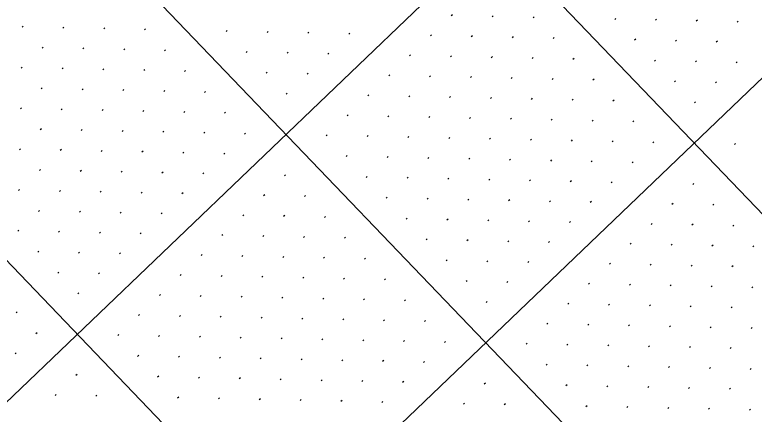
# Model space of a CAD drawing. Extents: x 2148987 to 2151117, y 142806 to 144993.
# Drawn here: x 2149998.4 to 2150126.4, y 144012.7 to 144081.9 of the extents above; entities that cross this region are included whole.
import ezdxf

# ---------------------------------------------------------------- set-up
doc = ezdxf.new("R2010")
doc.units = 0
doc.layers.add('PR_PIER_PH3', color=7, linetype='Continuous')
doc.layers.add('SHT_Profile_Grid_Minor', color=7, linetype='Continuous')

msp = doc.modelspace()

# ---------------------------------------------------------------- linework, layer by layer
at = {"layer": 'PR_PIER_PH3'}
for p, q in [((2150469.54, 144467.67), (2149332.4, 143377.92)), ((2150504.13, 144431.57), (2149367, 143341.82)), ((2149839.3, 144348.47), (2150161.04, 144012.74)), ((2149803.2, 144313.87), (2150124.94, 143978.15)), ((2149767.1, 144279.28), (2150113.05, 143918.28))]:
    msp.add_line(p, q, dxfattribs=at)
at = {"layer": 'SHT_Profile_Grid_Minor'}
for p, q in [((2150074.19, 144081.87), (2150074.01, 144081.69)), ((2150081.26, 144081.72), (2150081.08, 144081.54)), ((2150088.33, 144081.57), (2150088.15, 144081.39)), ((2150102.47, 144081.27), (2150102.29, 144081.09)), ((2150109.54, 144081.12), (2150109.35, 144080.94)), ((2150116.6, 144080.96), (2150116.42, 144080.79)), ((2150123.67, 144080.81), (2150123.49, 144080.64)), ((2149999.88, 144079.91), (2149999.7, 144079.74)), ((2150006.95, 144079.76), (2150006.77, 144079.59)), ((2150014.02, 144079.61), (2150013.84, 144079.44)), ((2150021.09, 144079.46), (2150020.91, 144079.29)), ((2150035.23, 144079.16), (2150035.05, 144078.99)), ((2150042.3, 144079.01), (2150042.12, 144078.84)), ((2150049.37, 144078.86), (2150049.19, 144078.69)), ((2150056.44, 144078.71), (2150056.26, 144078.54)), ((2150070.58, 144078.41), (2150070.4, 144078.23)), ((2150077.65, 144078.26), (2150077.47, 144078.08)), ((2150084.72, 144078.11), (2150084.54, 144077.93)), ((2150091.79, 144077.96), (2150091.61, 144077.78)), ((2150105.93, 144077.66), (2150105.74, 144077.48)), ((2150112.99, 144077.51), (2150112.81, 144077.33)), ((2150120.06, 144077.35), (2150119.88, 144077.18)), ((2150003.34, 144076.3), (2150003.16, 144076.13)), ((2150010.41, 144076.15), (2150010.23, 144075.98)), ((2150017.48, 144076), (2150017.3, 144075.83)), ((2150024.55, 144075.85), (2150024.37, 144075.68)), ((2150038.69, 144075.55), (2150038.51, 144075.38)), ((2150045.76, 144075.4), (2150045.58, 144075.23)), ((2150052.83, 144075.25), (2150052.65, 144075.08)), ((2150066.97, 144074.95), (2150066.79, 144074.78)), ((2150074.04, 144074.8), (2150073.86, 144074.62)), ((2150081.11, 144074.65), (2150080.93, 144074.47)), ((2150088.18, 144074.5), (2150088, 144074.32)), ((2150095.25, 144074.35), (2150095.07, 144074.17)), ((2150109.38, 144074.05), (2150109.2, 144073.87)), ((2150116.45, 144073.9), (2150116.27, 144073.72)), ((2150123.52, 144073.74), (2150123.34, 144073.57)), ((2149999.73, 144072.84), (2149999.55, 144072.67)), ((2150006.8, 144072.69), (2150006.62, 144072.52)), ((2150013.87, 144072.54), (2150013.69, 144072.37)), ((2150020.94, 144072.39), (2150020.76, 144072.22)), ((2150028.01, 144072.24), (2150027.83, 144072.07)), ((2150042.15, 144071.94), (2150041.97, 144071.77)), ((2150049.22, 144071.79), (2150049.04, 144071.62)), ((2150063.36, 144071.49), (2150063.18, 144071.32)), ((2150070.43, 144071.34), (2150070.25, 144071.17)), ((2150077.5, 144071.19), (2150077.32, 144071.01)), ((2150084.57, 144071.04), (2150084.39, 144070.86)), ((2150091.64, 144070.89), (2150091.46, 144070.71)), ((2150098.71, 144070.74), (2150098.52, 144070.56)), ((2150112.84, 144070.44), (2150112.66, 144070.26)), ((2150119.91, 144070.29), (2150119.73, 144070.11)), ((2150003.19, 144069.23), (2150003.01, 144069.06)), ((2150010.26, 144069.08), (2150010.08, 144068.91)), ((2150017.33, 144068.93), (2150017.15, 144068.76)), ((2150024.4, 144068.78), (2150024.22, 144068.61)), ((2150031.47, 144068.63), (2150031.29, 144068.46)), ((2150045.61, 144068.33), (2150045.43, 144068.16)), ((2150059.75, 144068.03), (2150059.57, 144067.86)), ((2150066.82, 144067.88), (2150066.64, 144067.71)), ((2150073.89, 144067.73), (2150073.71, 144067.56)), ((2150080.96, 144067.58), (2150080.78, 144067.4)), ((2150088.03, 144067.43), (2150087.85, 144067.25)), ((2150095.1, 144067.28), (2150094.92, 144067.1)), ((2150102.17, 144067.13), (2150101.98, 144066.95)), ((2150116.3, 144066.83), (2150116.12, 144066.65)), ((2149999.58, 144065.77), (2149999.4, 144065.6)), ((2150006.65, 144065.62), (2150006.47, 144065.45)), ((2150013.72, 144065.47), (2150013.54, 144065.3)), ((2150020.79, 144065.32), (2150020.61, 144065.15)), ((2150027.86, 144065.17), (2150027.68, 144065)), ((2150034.93, 144065.02), (2150034.75, 144064.85)), ((2150056.14, 144064.57), (2150055.96, 144064.4)), ((2150063.21, 144064.42), (2150063.03, 144064.25)), ((2150070.28, 144064.27), (2150070.1, 144064.1)), ((2150077.35, 144064.12), (2150077.17, 144063.95)), ((2150084.42, 144063.97), (2150084.24, 144063.79)), ((2150091.49, 144063.82), (2150091.31, 144063.64)), ((2150098.56, 144063.67), (2150098.37, 144063.49)), ((2150105.62, 144063.52), (2150105.44, 144063.34)), ((2150003.04, 144062.16), (2150002.86, 144061.99)), ((2150010.11, 144062.01), (2150009.93, 144061.84)), ((2150017.18, 144061.86), (2150017, 144061.69)), ((2150024.25, 144061.71), (2150024.07, 144061.54)), ((2150031.32, 144061.56), (2150031.14, 144061.39)), ((2150038.39, 144061.41), (2150038.21, 144061.24)), ((2150052.53, 144061.11), (2150052.35, 144060.94)), ((2150059.6, 144060.96), (2150059.42, 144060.79)), ((2150066.67, 144060.81), (2150066.49, 144060.64)), ((2150073.74, 144060.66), (2150073.56, 144060.49)), ((2150080.81, 144060.51), (2150080.63, 144060.34)), ((2150087.88, 144060.36), (2150087.7, 144060.18)), ((2150094.95, 144060.21), (2150094.76, 144060.03)), ((2150102.01, 144060.06), (2150101.83, 144059.88)), ((2150109.08, 144059.91), (2150108.9, 144059.73)), ((2150123.22, 144059.61), (2150123.04, 144059.43)), ((2149999.43, 144058.7), (2149999.25, 144058.53)), ((2150006.5, 144058.55), (2150006.32, 144058.38)), ((2150013.57, 144058.4), (2150013.39, 144058.23)), ((2150020.64, 144058.25), (2150020.46, 144058.08)), ((2150027.71, 144058.1), (2150027.53, 144057.93)), ((2150034.78, 144057.95), (2150034.6, 144057.78)), ((2150055.99, 144057.5), (2150055.81, 144057.33)), ((2150063.06, 144057.35), (2150062.88, 144057.18)), ((2150070.13, 144057.2), (2150069.95, 144057.03)), ((2150077.2, 144057.05), (2150077.02, 144056.88)), ((2150084.27, 144056.9), (2150084.09, 144056.73)), ((2150091.34, 144056.75), (2150091.15, 144056.57)), ((2150098.4, 144056.6), (2150098.22, 144056.42)), ((2150105.47, 144056.45), (2150105.29, 144056.27)), ((2150002.89, 144055.09), (2150002.71, 144054.92)), ((2150009.96, 144054.94), (2150009.78, 144054.77)), ((2150017.03, 144054.79), (2150016.85, 144054.62)), ((2150024.1, 144054.64), (2150023.92, 144054.47)), ((2150031.17, 144054.49), (2150030.99, 144054.32)), ((2150045.31, 144054.19), (2150045.13, 144054.02)), ((2150059.45, 144053.89), (2150059.27, 144053.72)), ((2150066.52, 144053.74), (2150066.34, 144053.57)), ((2150073.59, 144053.59), (2150073.41, 144053.42)), ((2150080.66, 144053.44), (2150080.48, 144053.27)), ((2150087.73, 144053.29), (2150087.54, 144053.12)), ((2150094.79, 144053.14), (2150094.61, 144052.97)), ((2150101.86, 144052.99), (2150101.68, 144052.81)), ((2150116, 144052.69), (2150115.82, 144052.51)), ((2149999.28, 144051.63), (2149999.1, 144051.46)), ((2150006.35, 144051.48), (2150006.17, 144051.31)), ((2150013.42, 144051.33), (2150013.24, 144051.16)), ((2150020.49, 144051.18), (2150020.31, 144051.01)), ((2150027.56, 144051.03), (2150027.38, 144050.86)), ((2150041.7, 144050.73), (2150041.52, 144050.56)), ((2150048.77, 144050.58), (2150048.59, 144050.41)), ((2150062.91, 144050.28), (2150062.73, 144050.11)), ((2150069.98, 144050.13), (2150069.8, 144049.96)), ((2150077.05, 144049.98), (2150076.87, 144049.81)), ((2150084.12, 144049.83), (2150083.93, 144049.66)), ((2150091.18, 144049.68), (2150091, 144049.51)), ((2150098.25, 144049.53), (2150098.07, 144049.36)), ((2150112.39, 144049.23), (2150112.21, 144049.05)), ((2150119.46, 144049.08), (2150119.28, 144048.9)), ((2150002.74, 144048.02), (2150002.56, 144047.85)), ((2150009.81, 144047.87), (2150009.63, 144047.7)), ((2150016.88, 144047.72), (2150016.7, 144047.55)), ((2150023.95, 144047.57), (2150023.77, 144047.4)), ((2150038.09, 144047.27), (2150037.91, 144047.1)), ((2150045.16, 144047.12), (2150044.98, 144046.95)), ((2150052.23, 144046.97), (2150052.05, 144046.8)), ((2150066.37, 144046.67), (2150066.19, 144046.5)), ((2150073.44, 144046.52), (2150073.26, 144046.35)), ((2150080.51, 144046.37), (2150080.32, 144046.2)), ((2150087.57, 144046.22), (2150087.39, 144046.05)), ((2150094.64, 144046.07), (2150094.46, 144045.9)), ((2150108.78, 144045.77), (2150108.6, 144045.59)), ((2150115.85, 144045.62), (2150115.67, 144045.44)), ((2150122.92, 144045.47), (2150122.74, 144045.29)), ((2149999.13, 144044.56), (2149998.95, 144044.39)), ((2150006.2, 144044.41), (2150006.02, 144044.24)), ((2150013.27, 144044.26), (2150013.09, 144044.09)), ((2150020.34, 144044.11), (2150020.16, 144043.94)), ((2150034.48, 144043.81), (2150034.3, 144043.64)), ((2150041.55, 144043.66), (2150041.37, 144043.49)), ((2150048.62, 144043.51), (2150048.44, 144043.34)), ((2150055.69, 144043.36), (2150055.51, 144043.19)), ((2150069.83, 144043.06), (2150069.65, 144042.89)), ((2150076.9, 144042.91), (2150076.71, 144042.74)), ((2150083.96, 144042.76), (2150083.78, 144042.59)), ((2150091.03, 144042.61), (2150090.85, 144042.44)), ((2150105.17, 144042.31), (2150104.99, 144042.14)), ((2150112.24, 144042.16), (2150112.06, 144041.98)), ((2150119.31, 144042.01), (2150119.13, 144041.83)), ((2150126.38, 144041.86), (2150126.2, 144041.68)), ((2150002.59, 144040.95), (2150002.41, 144040.78)), ((2150009.66, 144040.8), (2150009.48, 144040.63)), ((2150016.73, 144040.65), (2150016.55, 144040.48)), ((2150030.87, 144040.35), (2150030.69, 144040.18)), ((2150037.94, 144040.2), (2150037.76, 144040.03)), ((2150045.01, 144040.05), (2150044.83, 144039.88)), ((2150052.08, 144039.9), (2150051.9, 144039.73)), ((2150059.15, 144039.75), (2150058.97, 144039.58)), ((2150073.29, 144039.45), (2150073.1, 144039.28)), ((2150080.35, 144039.3), (2150080.17, 144039.13)), ((2150087.42, 144039.15), (2150087.24, 144038.98)), ((2150101.56, 144038.85), (2150101.38, 144038.68)), ((2150108.63, 144038.7), (2150108.45, 144038.53)), ((2150115.7, 144038.55), (2150115.52, 144038.37)), ((2150006.05, 144037.34), (2150005.87, 144037.17)), ((2150122.77, 144038.4), (2150122.59, 144038.22)), ((2150013.12, 144037.19), (2150012.94, 144037.02)), ((2150027.26, 144036.89), (2150027.08, 144036.72)), ((2150034.33, 144036.74), (2150034.15, 144036.57)), ((2150041.4, 144036.59), (2150041.22, 144036.42)), ((2150048.47, 144036.44), (2150048.29, 144036.27)), ((2150055.54, 144036.29), (2150055.36, 144036.12)), ((2150062.61, 144036.14), (2150062.43, 144035.97)), ((2150076.74, 144035.84), (2150076.56, 144035.67)), ((2150083.81, 144035.69), (2150083.63, 144035.52)), ((2150097.95, 144035.39), (2150097.77, 144035.22)), ((2150105.02, 144035.24), (2150104.84, 144035.07)), ((2150112.09, 144035.09), (2150111.91, 144034.92)), ((2150119.16, 144034.94), (2150118.98, 144034.76)), ((2150126.23, 144034.79), (2150126.05, 144034.61)), ((2150009.51, 144033.73), (2150009.33, 144033.56)), ((2150023.65, 144033.43), (2150023.47, 144033.26)), ((2150030.72, 144033.28), (2150030.54, 144033.11)), ((2150037.79, 144033.13), (2150037.61, 144032.96)), ((2150044.86, 144032.98), (2150044.68, 144032.81)), ((2150051.93, 144032.83), (2150051.75, 144032.66)), ((2150059, 144032.68), (2150058.82, 144032.51)), ((2150066.07, 144032.53), (2150065.88, 144032.36)), ((2150080.2, 144032.23), (2150080.02, 144032.06)), ((2150094.34, 144031.93), (2150094.16, 144031.76)), ((2150101.41, 144031.78), (2150101.23, 144031.61)), ((2150108.48, 144031.63), (2150108.3, 144031.46)), ((2150115.55, 144031.48), (2150115.37, 144031.31)), ((2150122.62, 144031.33), (2150122.44, 144031.15)), ((2149998.83, 144030.43), (2149998.65, 144030.25)), ((2150020.04, 144029.97), (2150019.86, 144029.8)), ((2150027.11, 144029.82), (2150026.93, 144029.65)), ((2150034.18, 144029.67), (2150034, 144029.5)), ((2150041.25, 144029.52), (2150041.07, 144029.35)), ((2150048.32, 144029.37), (2150048.14, 144029.2)), ((2150055.39, 144029.22), (2150055.21, 144029.05)), ((2150062.46, 144029.07), (2150062.28, 144028.9)), ((2150069.52, 144028.92), (2150069.34, 144028.75)), ((2150090.73, 144028.47), (2150090.55, 144028.3)), ((2150097.8, 144028.32), (2150097.62, 144028.15)), ((2150104.87, 144028.17), (2150104.69, 144028)), ((2150111.94, 144028.02), (2150111.76, 144027.85)), ((2150119.01, 144027.87), (2150118.83, 144027.7)), ((2150126.08, 144027.72), (2150125.9, 144027.54)), ((2150002.29, 144026.82), (2150002.11, 144026.64)), ((2150016.43, 144026.51), (2150016.25, 144026.34)), ((2150023.5, 144026.36), (2150023.32, 144026.19)), ((2150030.57, 144026.21), (2150030.39, 144026.04)), ((2150037.64, 144026.06), (2150037.46, 144025.89)), ((2150044.71, 144025.91), (2150044.53, 144025.74)), ((2150051.78, 144025.76), (2150051.6, 144025.59)), ((2150058.85, 144025.61), (2150058.67, 144025.44)), ((2150065.92, 144025.46), (2150065.73, 144025.29)), ((2150072.98, 144025.31), (2150072.8, 144025.14)), ((2150087.12, 144025.01), (2150086.94, 144024.84)), ((2150094.19, 144024.86), (2150094.01, 144024.69)), ((2150101.26, 144024.71), (2150101.08, 144024.54)), ((2150108.33, 144024.56), (2150108.15, 144024.39)), ((2149998.68, 144023.36), (2149998.5, 144023.18)), ((2150115.4, 144024.41), (2150115.22, 144024.24)), ((2150122.47, 144024.26), (2150122.29, 144024.09)), ((2150019.89, 144022.91), (2150019.71, 144022.73)), ((2150026.96, 144022.75), (2150026.78, 144022.58)), ((2150034.03, 144022.6), (2150033.85, 144022.43)), ((2150041.1, 144022.45), (2150040.92, 144022.28)), ((2150048.17, 144022.3), (2150047.99, 144022.13)), ((2150055.24, 144022.15), (2150055.06, 144021.98)), ((2150062.31, 144022), (2150062.12, 144021.83)), ((2150069.37, 144021.85), (2150069.19, 144021.68)), ((2150090.58, 144021.4), (2150090.4, 144021.23)), ((2150097.65, 144021.25), (2150097.47, 144021.08)), ((2150104.72, 144021.1), (2150104.54, 144020.93)), ((2150111.79, 144020.95), (2150111.61, 144020.78)), ((2150118.86, 144020.8), (2150118.68, 144020.63)), ((2150125.93, 144020.65), (2150125.75, 144020.48)), ((2150009.21, 144019.6), (2150009.03, 144019.42)), ((2150023.35, 144019.3), (2150023.17, 144019.12)), ((2150030.42, 144019.14), (2150030.24, 144018.97)), ((2150037.49, 144018.99), (2150037.31, 144018.82)), ((2150044.56, 144018.84), (2150044.38, 144018.67)), ((2150051.63, 144018.69), (2150051.45, 144018.52)), ((2150058.7, 144018.54), (2150058.51, 144018.37)), ((2150065.76, 144018.39), (2150065.58, 144018.22)), ((2150079.9, 144018.09), (2150079.72, 144017.92)), ((2150094.04, 144017.79), (2150093.86, 144017.62)), ((2150101.11, 144017.64), (2150100.93, 144017.47)), ((2150108.18, 144017.49), (2150108, 144017.32)), ((2150115.25, 144017.34), (2150115.07, 144017.17)), ((2150122.32, 144017.19), (2150122.14, 144017.02)), ((2150005.6, 144016.14), (2150005.42, 144015.96)), ((2150012.67, 144015.99), (2150012.49, 144015.81)), ((2150026.81, 144015.69), (2150026.63, 144015.51)), ((2150033.88, 144015.53), (2150033.7, 144015.36)), ((2150040.95, 144015.38), (2150040.77, 144015.21)), ((2150048.02, 144015.23), (2150047.84, 144015.06)), ((2150055.09, 144015.08), (2150054.9, 144014.91)), ((2150062.15, 144014.93), (2150061.97, 144014.76)), ((2150076.29, 144014.63), (2150076.11, 144014.46)), ((2150083.36, 144014.48), (2150083.18, 144014.31)), ((2150097.5, 144014.18), (2150097.32, 144014.01)), ((2150104.57, 144014.03), (2150104.39, 144013.86)), ((2150111.64, 144013.88), (2150111.46, 144013.71)), ((2150118.71, 144013.73), (2150118.53, 144013.56)), ((2150125.78, 144013.58), (2150125.6, 144013.41))]:
    msp.add_line(p, q, dxfattribs=at)

doc.saveas('drawing.dxf')
